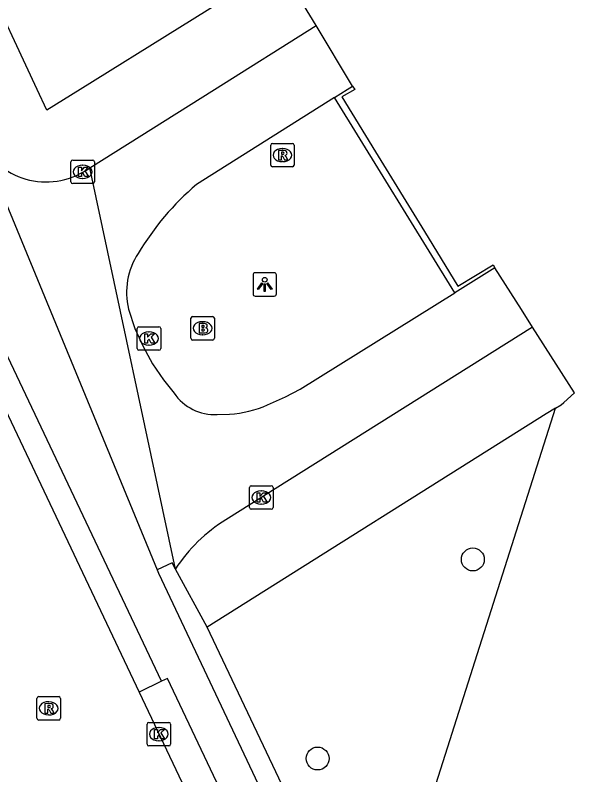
# Model space of a CAD drawing. Extents: x 159280 to 160375, y 384531 to 385872.
# Drawn here: x 159413.71 to 159438.21, y 385220.77 to 385253.17 of the extents above; entities that cross this region are included whole.
import ezdxf

# ---------------------------------------------------------------- set-up
doc = ezdxf.new("R2010")
doc.units = 0
for name, color, linetype in [('IMGEO_Boom', 7, 'Continuous'), ('IMGEO_Brandkraan', 7, 'Continuous'), ('IMGEO_Fietspad_open', 7, 'Continuous'), ('IMGEO_Groenvoorziening', 7, 'Continuous'), ('IMGEO_Hek', 7, 'Continuous'), ('IMGEO_Kolk', 7, 'Continuous'), ('IMGEO_Lichtpunt', 7, 'Continuous'), ('IMGEO_Muur', 7, 'Continuous'), ('IMGEO_Rijbaan_lokaal_gesloten', 7, 'Continuous'), ('IMGEO_Rijbaan_lokaal_open', 7, 'Continuous'), ('IMGEO_Rioolput', 7, 'Continuous'), ('IMGEO_Verkeerseiland_gesloten', 7, 'Continuous'), ('IMGEO_Voetpad_open', 7, 'Continuous')]:
    doc.layers.add(name, color=color, linetype=linetype)

msp = doc.modelspace()

# ---------------------------------------------------------------- linework, layer by layer
at = {"layer": 'IMGEO_Boom'}
for centre in [(159433.227, 385229.958), (159426.606, 385221.469)]:
    msp.add_circle(centre, 0.489, dxfattribs=at)
at = {"layer": 'IMGEO_Brandkraan'}
for p, q in [((159421.204, 385239.389), (159421.204, 385240.241)), ((159421.279, 385240.315), (159422.131, 385240.315)), ((159422.205, 385240.241), (159422.205, 385239.389)), ((159421.692, 385240.095), (159421.717, 385240.095)), ((159422.131, 385239.315), (159421.279, 385239.315)), ((159421.715, 385239.535), (159421.69, 385239.535))]:
    msp.add_line(p, q, dxfattribs=at)
for points in [[(159421.204, 385239.389), (159421.204, 385240.241)], [(159421.279, 385240.315), (159422.131, 385240.315)], [(159422.205, 385240.241), (159422.205, 385239.389)], [(159421.552, 385240.015), (159421.552, 385239.615), (159421.765, 385239.615)], [(159421.783, 385240.015), (159421.552, 385240.015)], [(159421.731, 385239.934), (159421.677, 385239.934), (159421.677, 385239.858)], [(159421.677, 385239.858), (159421.73, 385239.858)], [(159421.739, 385239.782), (159421.677, 385239.782), (159421.677, 385239.701)], [(159421.677, 385239.701), (159421.739, 385239.701)], [(159422.131, 385239.315), (159421.279, 385239.315)]]:
    msp.add_lwpolyline(points, dxfattribs=at)
for centre, radius, start, end in [((159421.281, 385240.239), 0.0765, 91.552, 178.448), ((159421.281, 385240.239), 0.0765, 91.552, 178.448), ((159422.129, 385240.239), 0.0765, 1.552, 88.448), ((159422.129, 385240.239), 0.0765, 1.552, 88.448), ((159421.732, 385239.896), 0.0379, 267.8285, 90.9355), ((159421.787, 385239.87), 0.145, 59.4692, 91.5367), ((159421.812, 385239.917), 0.0922, 285.5137, 58.1501), ((159421.74, 385239.741), 0.0404, 269.8759, 90.5077), ((159421.771, 385239.866), 0.251, 268.6676, 293.5347), ((159421.817, 385239.725), 0.105, 301.3115, 78.989), ((159421.281, 385239.391), 0.0765, 181.552, 268.448), ((159421.281, 385239.391), 0.0765, 181.552, 268.448), ((159422.129, 385239.391), 0.0765, 271.552, 358.448), ((159422.129, 385239.391), 0.0765, 271.552, 358.448)]:
    msp.add_arc(centre, radius, start, end, dxfattribs=at)
for centre, major_axis, ratio, start_param, end_param in [((159421.691, 385239.815), (-0.387, 0.002), 0.722429, 4.712389, 7.853982), ((159421.716, 385239.815), (-0.39, 0.002), 0.717154, 1.570796, 4.712389)]:
    msp.add_ellipse(centre, major_axis=major_axis, ratio=ratio, start_param=start_param, end_param=end_param, dxfattribs=at)
at = {"layer": 'IMGEO_Fietspad_open'}
for points in [[(159419.956, 385224.766), (159409.013, 385247.804)], [(159419.772, 385229.512), (159419.822, 385229.373), (159432.073, 385203.428)], [(159429.521, 385205.255), (159420.205, 385224.888), (159419.956, 385224.766)]]:
    msp.add_lwpolyline(points, dxfattribs=at)
at = {"layer": 'IMGEO_Groenvoorziening'}
msp.add_lwpolyline([(159469.674, 385166.696), (159467.724, 385165.189), (159465.252, 385165.282), (159445.93, 385188.732), (159443.21, 385192.716), (159441.573, 385195.295), (159438.506, 385200.578), (159435.719, 385206.014), (159430.587, 385217.007), (159436.757, 385236.409)], dxfattribs=at)
at = {"layer": 'IMGEO_Hek'}
msp.add_lwpolyline([(159467.724, 385165.189), (159465.252, 385165.282), (159445.93, 385188.732), (159443.21, 385192.716), (159441.573, 385195.295), (159438.506, 385200.578), (159435.719, 385206.014), (159430.587, 385217.007), (159436.757, 385236.409)], dxfattribs=at)
at = {"layer": 'IMGEO_Kolk'}
for p, q in [((159416.089, 385246.059), (159416.089, 385246.911)), ((159416.164, 385246.985), (159417.016, 385246.985)), ((159416.577, 385246.765), (159416.602, 385246.765)), ((159417.09, 385246.911), (159417.09, 385246.059)), ((159416.6, 385246.205), (159416.575, 385246.205)), ((159417.016, 385245.985), (159416.164, 385245.985)), ((159418.915, 385238.955), (159418.915, 385239.807)), ((159418.99, 385239.881), (159419.842, 385239.881)), ((159419.403, 385239.661), (159419.428, 385239.661)), ((159419.916, 385239.807), (159419.916, 385238.955)), ((159419.426, 385239.101), (159419.401, 385239.101)), ((159419.842, 385238.881), (159418.99, 385238.881)), ((159423.705, 385232.174), (159423.705, 385233.026)), ((159423.78, 385233.1), (159424.632, 385233.1)), ((159424.193, 385232.88), (159424.218, 385232.88)), ((159424.706, 385233.026), (159424.706, 385232.174)), ((159424.216, 385232.32), (159424.191, 385232.32)), ((159424.632, 385232.1), (159423.78, 385232.1)), ((159419.335, 385222.083), (159419.335, 385222.935)), ((159419.41, 385223.009), (159420.262, 385223.009)), ((159419.823, 385222.789), (159419.848, 385222.789)), ((159420.336, 385222.935), (159420.336, 385222.083)), ((159419.846, 385222.229), (159419.821, 385222.229)), ((159420.262, 385222.009), (159419.41, 385222.009))]:
    msp.add_line(p, q, dxfattribs=at)
for points in [[(159416.089, 385246.059), (159416.089, 385246.911)], [(159416.164, 385246.985), (159417.016, 385246.985)], [(159417.09, 385246.911), (159417.09, 385246.059)], [(159416.41, 385246.685), (159416.533, 385246.685), (159416.533, 385246.534), (159416.663, 385246.685), (159416.827, 385246.685), (159416.681, 385246.534), (159416.834, 385246.285), (159416.682, 385246.285), (159416.597, 385246.449), (159416.533, 385246.382), (159416.533, 385246.285), (159416.41, 385246.285), (159416.41, 385246.685)], [(159417.016, 385245.985), (159416.164, 385245.985)], [(159418.915, 385238.955), (159418.915, 385239.807)], [(159418.99, 385239.881), (159419.842, 385239.881)], [(159419.916, 385239.807), (159419.916, 385238.955)], [(159419.236, 385239.581), (159419.359, 385239.581), (159419.359, 385239.43), (159419.489, 385239.581), (159419.653, 385239.581), (159419.507, 385239.43), (159419.66, 385239.181), (159419.508, 385239.181), (159419.423, 385239.345), (159419.359, 385239.278), (159419.359, 385239.181), (159419.236, 385239.181), (159419.236, 385239.581)], [(159419.842, 385238.881), (159418.99, 385238.881)], [(159423.705, 385232.174), (159423.705, 385233.026)], [(159423.78, 385233.1), (159424.632, 385233.1)], [(159424.026, 385232.8), (159424.149, 385232.8), (159424.149, 385232.649), (159424.279, 385232.8), (159424.443, 385232.8), (159424.297, 385232.649), (159424.45, 385232.4), (159424.298, 385232.4), (159424.213, 385232.564), (159424.149, 385232.497), (159424.149, 385232.4), (159424.026, 385232.4), (159424.026, 385232.8)], [(159424.706, 385233.026), (159424.706, 385232.174)], [(159424.632, 385232.1), (159423.78, 385232.1)], [(159419.335, 385222.083), (159419.335, 385222.935)], [(159419.41, 385223.009), (159420.262, 385223.009)], [(159420.336, 385222.935), (159420.336, 385222.083)], [(159419.656, 385222.709), (159419.779, 385222.709), (159419.779, 385222.558), (159419.909, 385222.709), (159420.073, 385222.709), (159419.927, 385222.558), (159420.08, 385222.309), (159419.928, 385222.309), (159419.843, 385222.473), (159419.779, 385222.406), (159419.779, 385222.309), (159419.656, 385222.309), (159419.656, 385222.709)], [(159420.262, 385222.009), (159419.41, 385222.009)]]:
    msp.add_lwpolyline(points, dxfattribs=at)
for centre, start, end in [((159416.166, 385246.909), 91.552, 178.448), ((159416.166, 385246.909), 91.552, 178.448), ((159417.014, 385246.909), 1.552, 88.448), ((159417.014, 385246.909), 1.552, 88.448), ((159416.166, 385246.061), 181.552, 268.448), ((159416.166, 385246.061), 181.552, 268.448), ((159417.014, 385246.061), 271.552, 358.448), ((159417.014, 385246.061), 271.552, 358.448), ((159418.992, 385239.805), 91.552, 178.448), ((159418.992, 385239.805), 91.552, 178.448), ((159419.84, 385239.805), 1.552, 88.448), ((159419.84, 385239.805), 1.552, 88.448), ((159418.992, 385238.957), 181.552, 268.448), ((159418.992, 385238.957), 181.552, 268.448), ((159419.84, 385238.957), 271.552, 358.448), ((159419.84, 385238.957), 271.552, 358.448), ((159423.782, 385233.024), 91.552, 178.448), ((159423.782, 385233.024), 91.552, 178.448), ((159424.63, 385233.024), 1.552, 88.448), ((159424.63, 385233.024), 1.552, 88.448), ((159423.782, 385232.176), 181.552, 268.448), ((159423.782, 385232.176), 181.552, 268.448), ((159424.63, 385232.176), 271.552, 358.448), ((159424.63, 385232.176), 271.552, 358.448), ((159419.412, 385222.933), 91.552, 178.448), ((159419.412, 385222.933), 91.552, 178.448), ((159420.26, 385222.933), 1.552, 88.448), ((159420.26, 385222.933), 1.552, 88.448), ((159419.412, 385222.085), 181.552, 268.448), ((159419.412, 385222.085), 181.552, 268.448), ((159420.26, 385222.085), 271.552, 358.448), ((159420.26, 385222.085), 271.552, 358.448)]:
    msp.add_arc(centre, 0.0765, start, end, dxfattribs=at)
for centre, major_axis, ratio, start_param, end_param in [((159416.576, 385246.485), (-0.387, 0.002), 0.722429, 4.712389, 7.853982), ((159416.601, 385246.485), (-0.39, 0.002), 0.717154, 1.570796, 4.712389), ((159419.402, 385239.381), (-0.387, 0.002), 0.722429, 4.712389, 7.853982), ((159419.427, 385239.381), (-0.39, 0.002), 0.717154, 1.570796, 4.712389), ((159424.192, 385232.6), (-0.387, 0.002), 0.722429, 4.712389, 7.853982), ((159424.217, 385232.6), (-0.39, 0.002), 0.717154, 1.570796, 4.712389), ((159419.822, 385222.509), (-0.387, 0.002), 0.722429, 4.712389, 7.853982), ((159419.847, 385222.509), (-0.39, 0.002), 0.717154, 1.570796, 4.712389)]:
    msp.add_ellipse(centre, major_axis=major_axis, ratio=ratio, start_param=start_param, end_param=end_param, dxfattribs=at)
at = {"layer": 'IMGEO_Lichtpunt'}
for p, q in [((159424.755, 385242.184), (159423.947, 385242.184)), ((159424.755, 385242.184), (159423.947, 385242.184)), ((159423.853, 385242.089), (159423.853, 385241.282)), ((159423.853, 385242.089), (159423.853, 385241.282)), ((159424.849, 385241.282), (159424.849, 385242.089)), ((159424.849, 385241.282), (159424.849, 385242.089)), ((159423.947, 385241.188), (159424.755, 385241.188)), ((159423.947, 385241.188), (159424.755, 385241.188))]:
    msp.add_line(p, q, dxfattribs=at)
for points in [[(159424.227, 385241.753), (159424.266, 385241.725), (159424.078, 385241.463), (159424.04, 385241.49), (159424.227, 385241.753)], [(159424.329, 385241.705), (159424.376, 385241.705), (159424.376, 385241.383), (159424.329, 385241.383), (159424.329, 385241.705)], [(159424.439, 385241.725), (159424.477, 385241.752), (159424.664, 385241.49), (159424.625, 385241.462), (159424.439, 385241.725)]]:
    msp.add_lwpolyline(points, dxfattribs=at)
msp.add_circle((159424.352, 385241.887), 0.0994, dxfattribs=at)
for centre, start, end in [((159423.947, 385242.089), 90, 180), ((159423.947, 385242.089), 90, 180), ((159424.755, 385242.089), 0, 90), ((159424.755, 385242.089), 0, 90), ((159423.947, 385241.282), 180, 270), ((159423.947, 385241.282), 180, 270), ((159424.755, 385241.282), 270, 0), ((159424.755, 385241.282), 270, 360)]:
    msp.add_arc(centre, 0.0946, start, end, dxfattribs=at)
at = {"layer": 'IMGEO_Muur'}
for points in [[(159427.33, 385249.658), (159427.872, 385250), (159428.1, 385250.144)], [(159428.1, 385250.144), (159428.191, 385249.992), (159427.647, 385249.685), (159429.08, 385247.346), (159431.161, 385243.949), (159432.593, 385241.611), (159434.091, 385242.523), (159434.171, 385242.398)], [(159432.461, 385241.332), (159427.33, 385249.658)], [(159434.171, 385242.398), (159432.461, 385241.332)]]:
    msp.add_lwpolyline(points, dxfattribs=at)
at = {"layer": 'IMGEO_Rijbaan_lokaal_gesloten'}
for points in [[(159416.888, 385246.66), (159422.207, 385250), (159426.543, 385252.723)], [(159428.1, 385250.144), (159426.543, 385252.723)], [(159427.33, 385249.658), (159421.446, 385245.947)], [(159420.544, 385229.55), (159416.888, 385246.66)], [(159435.778, 385239.869), (159435.306, 385240.612), (159434.171, 385242.398)], [(159424.473, 385236.544), (159425.243, 385236.888), (159425.863, 385237.217), (159432.461, 385241.332)], [(159418.545, 385240.63), (159418.817, 385239.808), (159419.163, 385239.035), (159419.571, 385238.306), (159420.041, 385237.615), (159420.484, 385237.053)], [(159435.778, 385239.869), (159422.699, 385231.651)], [(159422.327, 385236.142), (159422.855, 385236.154)]]:
    msp.add_lwpolyline(points, dxfattribs=at)
for centre, radius, start, end in [((159429.003, 385237.035), 11.684, 130.2972, 149.2529), ((159421.458, 385241.346), 3, 146.3471, 193.8156), ((159422.204, 385238.213), 2.074, 213.9934, 273.3999), ((159422.547, 385240.983), 4.839, 273.6487, 293.4552), ((159426.382, 385225.718), 6.984, 121.8291, 146.717)]:
    msp.add_arc(centre, radius, start, end, dxfattribs=at)
at = {"layer": 'IMGEO_Rijbaan_lokaal_open'}
for points in [[(159412.247, 385247.721), (159419.772, 385229.512)], [(159408.069, 385247.356), (159418.994, 385224.295)], [(159420.544, 385229.55), (159420.403, 385229.816), (159419.772, 385229.512)], [(159418.994, 385224.295), (159426.924, 385207.568), (159428.293, 385204.641), (159432.934, 385195.543), (159438.369, 385186.896), (159441.416, 385182.704), (159446.916, 385176.066), (159451.729, 385170.222), (159453.376, 385168.243)]]:
    msp.add_lwpolyline(points, dxfattribs=at)
msp.add_arc((159415.03, 385249.213), 3.158, 208.2032, 306.0421, dxfattribs=at)
at = {"layer": 'IMGEO_Rioolput'}
for p, q in [((159424.682, 385247.7), (159425.534, 385247.7)), ((159424.607, 385246.774), (159424.607, 385247.626)), ((159425.095, 385247.48), (159425.12, 385247.48)), ((159425.608, 385247.626), (159425.608, 385246.774)), ((159425.118, 385246.92), (159425.093, 385246.92)), ((159425.534, 385246.7), (159424.682, 385246.7)), ((159414.714, 385224.109), (159415.566, 385224.109)), ((159414.639, 385223.183), (159414.639, 385224.035)), ((159415.127, 385223.889), (159415.152, 385223.889)), ((159415.64, 385224.035), (159415.64, 385223.183)), ((159415.566, 385223.109), (159414.714, 385223.109)), ((159415.15, 385223.329), (159415.125, 385223.329))]:
    msp.add_line(p, q, dxfattribs=at)
for points in [[(159424.682, 385247.7), (159425.534, 385247.7)], [(159424.607, 385246.774), (159424.607, 385247.626)], [(159425.196, 385247.398), (159424.944, 385247.4), (159424.944, 385247)], [(159425.608, 385247.626), (159425.608, 385246.774)], [(159424.944, 385247), (159425.068, 385247), (159425.068, 385247.162), (159425.079, 385247.162)], [(159425.122, 385247.319), (159425.068, 385247.319), (159425.068, 385247.238)], [(159425.068, 385247.238), (159425.12, 385247.238)], [(159425.126, 385247.133), (159425.197, 385247), (159425.337, 385247), (159425.272, 385247.126)], [(159425.534, 385246.7), (159424.682, 385246.7)], [(159414.714, 385224.109), (159415.566, 385224.109)], [(159414.639, 385223.183), (159414.639, 385224.035)], [(159415.228, 385223.807), (159414.976, 385223.809), (159414.976, 385223.409)], [(159415.154, 385223.728), (159415.1, 385223.728), (159415.1, 385223.647)], [(159415.64, 385224.035), (159415.64, 385223.183)], [(159414.976, 385223.409), (159415.1, 385223.409), (159415.1, 385223.571), (159415.111, 385223.571)], [(159415.1, 385223.647), (159415.152, 385223.647)], [(159415.158, 385223.542), (159415.229, 385223.409), (159415.369, 385223.409), (159415.304, 385223.535)], [(159415.566, 385223.109), (159414.714, 385223.109)]]:
    msp.add_lwpolyline(points, dxfattribs=at)
for centre, radius, start, end in [((159424.684, 385247.624), 0.0765, 91.552, 178.448), ((159424.684, 385247.624), 0.0765, 91.552, 178.448), ((159425.532, 385247.624), 0.0765, 1.552, 88.448), ((159425.532, 385247.624), 0.0765, 1.552, 88.448), ((159425.195, 385247.288), 0.109, 350.3612, 89.416), ((159425.078, 385247.109), 0.0533, 26.0293, 88.6989), ((159425.104, 385247.427), 0.19, 274.7715, 282.9687), ((159425.128, 385247.223), 0.0964, 77.0061, 93.1865), ((159425.142, 385247.28), 0.0378, 276.6634, 79.6772), ((159425.193, 385247.288), 0.112, 277.5842, 350.9817), ((159425.177, 385247.073), 0.108, 29.5134, 73.7905), ((159424.684, 385246.776), 0.0765, 181.552, 268.448), ((159424.684, 385246.776), 0.0765, 181.552, 268.448), ((159425.532, 385246.776), 0.0765, 271.552, 358.448), ((159425.532, 385246.776), 0.0765, 271.552, 358.448), ((159414.716, 385224.033), 0.0765, 91.552, 178.448), ((159414.716, 385224.033), 0.0765, 91.552, 178.448), ((159415.564, 385224.033), 0.0765, 1.552, 88.448), ((159415.564, 385224.033), 0.0765, 1.552, 88.448), ((159415.16, 385223.632), 0.0964, 77.0061, 93.1865), ((159415.174, 385223.689), 0.0378, 276.6634, 79.6772), ((159415.227, 385223.697), 0.109, 350.3612, 89.416), ((159415.11, 385223.518), 0.0533, 26.0293, 88.6989), ((159415.136, 385223.836), 0.19, 274.7715, 282.9687), ((159415.225, 385223.697), 0.112, 277.5842, 350.9817), ((159415.209, 385223.482), 0.108, 29.5134, 73.7905), ((159414.716, 385223.185), 0.0765, 181.552, 268.448), ((159414.716, 385223.185), 0.0765, 181.552, 268.448), ((159415.564, 385223.185), 0.0765, 271.552, 358.448), ((159415.564, 385223.185), 0.0765, 271.552, 358.448)]:
    msp.add_arc(centre, radius, start, end, dxfattribs=at)
for centre, major_axis, ratio, start_param, end_param in [((159425.094, 385247.2), (-0.387, 0.002), 0.722429, 4.712389, 7.853982), ((159425.119, 385247.2), (-0.39, 0.002), 0.717154, 1.570796, 4.712389), ((159415.126, 385223.609), (-0.387, 0.002), 0.722429, 4.712389, 7.853982), ((159415.151, 385223.609), (-0.39, 0.002), 0.717154, 1.570796, 4.712389)]:
    msp.add_ellipse(centre, major_axis=major_axis, ratio=ratio, start_param=start_param, end_param=end_param, dxfattribs=at)
at = {"layer": 'IMGEO_Verkeerseiland_gesloten'}
msp.add_lwpolyline([(159419.956, 385224.766), (159418.994, 385224.295)], dxfattribs=at)
at = {"layer": 'IMGEO_Voetpad_open'}
for points in [[(159424.986, 385255.303), (159416.482, 385250), (159415.061, 385249.114), (159414.648, 385250), (159410.002, 385259.96), (159408.746, 385262.645)], [(159426.543, 385252.723), (159426.009, 385253.608)], [(159436.757, 385236.409), (159436.991, 385236.549), (159437.11, 385236.655), (159437.565, 385237.059), (159435.778, 385239.869)], [(159436.757, 385236.409), (159436.358, 385236.169), (159421.894, 385227.072)], [(159421.894, 385227.072), (159420.544, 385229.55)], [(159431.745, 385206.318), (159421.894, 385227.072)]]:
    msp.add_lwpolyline(points, dxfattribs=at)

doc.saveas('drawing.dxf')
